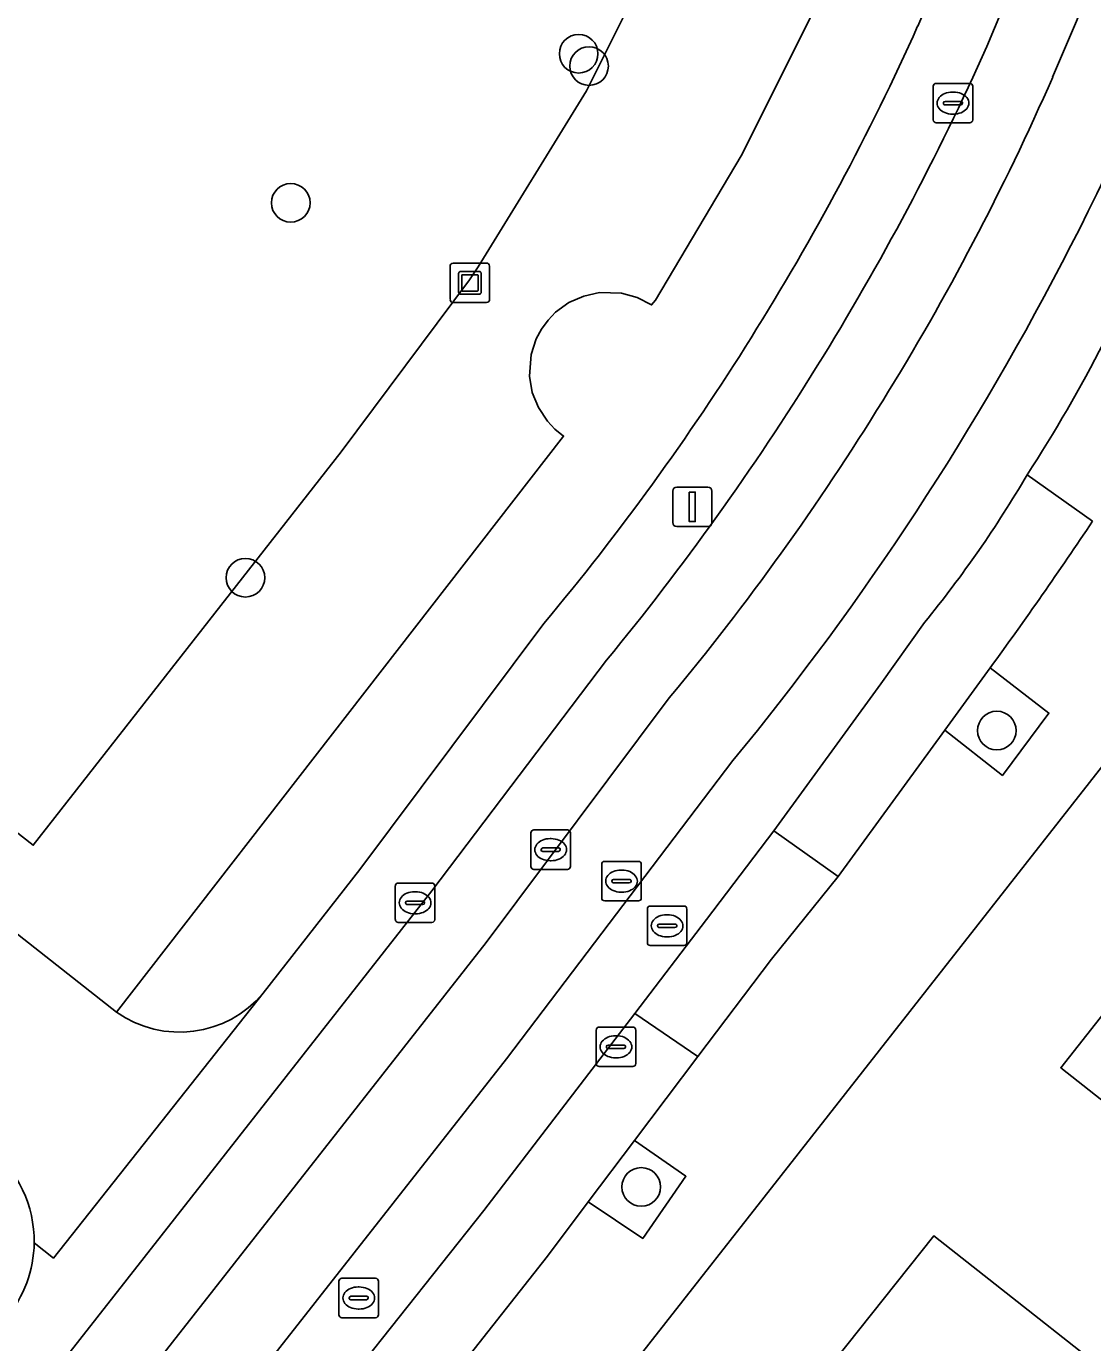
# Model space of a CAD drawing. Extents: x 161354 to 162026, y 386504 to 387460.
# Drawn here: x 161755.51 to 161782.51, y 387120.29 to 387153.63 of the extents above; entities that cross this region are included whole.
import ezdxf

# ---------------------------------------------------------------- set-up
doc = ezdxf.new("R2010")
doc.units = 0
for name, color, linetype in [('IMGEO_Boom', 7, 'Continuous'), ('IMGEO_Erf', 7, 'Continuous'), ('IMGEO_Groenvoorziening', 7, 'Continuous'), ('IMGEO_Kolk', 7, 'Continuous'), ('IMGEO_Kunstobject', 7, 'Continuous'), ('IMGEO_Lichtmast', 7, 'Continuous'), ('IMGEO_Pand', 7, 'Continuous'), ('IMGEO_Parkeervlak_open', 7, 'Continuous'), ('IMGEO_Rijbaan_lokaal_gesloten', 7, 'Continuous'), ('IMGEO_Rijbaan_lokaal_open', 7, 'Continuous'), ('IMGEO_Rioolput', 7, 'Continuous'), ('IMGEO_Voetpad_open', 7, 'Continuous')]:
    doc.layers.add(name, color=color, linetype=linetype)

msp = doc.modelspace()

# ---------------------------------------------------------------- linework, layer by layer
at = {"layer": 'IMGEO_Boom'}
for centre in [(161769.497, 387152.937), (161769.76, 387152.625), (161762.208, 387149.16), (161761.06, 387139.663), (161780.084, 387135.791), (161771.081, 387124.231)]:
    msp.add_circle(centre, 0.489, dxfattribs=at)
at = {"layer": 'IMGEO_Erf'}
for points in [[(161824.787, 387169.163), (161803.807, 387170.025), (161795.219, 387155.475), (161794.323, 387149.903), (161794.45, 387149.798), (161751.44, 387094.966)], [(161774.708, 387118.24), (161778.486, 387122.991), (161784.423, 387118.316), (161786.18, 387120.547), (161787.723, 387122.506), (161781.703, 387127.248), (161785.434, 387131.986), (161789.164, 387136.721), (161793.236, 387133.514), (161794.88, 387135.609), (161790.781, 387138.837), (161795.964, 387145.418), (161799.892, 387142.324)]]:
    msp.add_lwpolyline(points, dxfattribs=at)
at = {"layer": 'IMGEO_Groenvoorziening'}
for points in [[(161780.709, 387170.81), (161776.684, 387171.017), (161775.113, 387165.32), (161774.157, 387162.039), (161772.152, 387156.917), (161769.698, 387151.996), (161766.955, 387147.542), (161766.735, 387147.208), (161763.483, 387142.852), (161755.69, 387132.886), (161747.211, 387139.512), (161761.76, 387171.784), (161759.629, 387171.893), (161748.619, 387147.247), (161745.626, 387140.8)], [(161746.686, 387137.402), (161757.795, 387128.658), (161769.115, 387143.252), (161768.898, 387143.424), (161768.707, 387143.626), (161768.477, 387143.972), (161768.323, 387144.359), (161768.253, 387144.769), (161768.294, 387145.321), (161768.423, 387145.716), (161768.554, 387145.961), (161768.722, 387146.19), (161768.914, 387146.388), (161769.248, 387146.631), (161769.626, 387146.799), (161770.029, 387146.887), (161770.579, 387146.872), (161770.978, 387146.761), (161771.345, 387146.572), (161771.439, 387146.696), (161773.609, 387150.354), (161775.822, 387154.773)], [(161775.822, 387154.773), (161773.609, 387150.354), (161771.439, 387146.696), (161771.345, 387146.572), (161770.978, 387146.761), (161770.579, 387146.872), (161770.029, 387146.887), (161769.626, 387146.799), (161769.248, 387146.631), (161768.914, 387146.388), (161768.722, 387146.19), (161768.554, 387145.961), (161768.423, 387145.716), (161768.294, 387145.321), (161768.253, 387144.769), (161768.323, 387144.359), (161768.477, 387143.972), (161768.707, 387143.626), (161768.898, 387143.424), (161769.115, 387143.252), (161757.795, 387128.658)], [(161761.51, 387129.141), (161763.954, 387132.272), (161768.616, 387138.501)]]:
    msp.add_lwpolyline(points, dxfattribs=at)
for points in [[(161776.684, 387171.017), (161761.76, 387171.784), (161747.211, 387139.512), (161755.69, 387132.886), (161763.483, 387142.852), (161766.735, 387147.208), (161766.955, 387147.542), (161769.698, 387151.996), (161772.152, 387156.917), (161774.157, 387162.039), (161775.113, 387165.32)], [(161779.918, 387137.384), (161778.766, 387135.802), (161780.228, 387134.657), (161781.402, 387136.236)], [(161772.214, 387124.5), (161770.913, 387125.409), (161769.739, 387123.851), (161771.121, 387122.927)]]:
    msp.add_lwpolyline(points, close=True, dxfattribs=at)
for centre, radius, start, end in [((161706.603, 387184.559), 77.883, 336.60258, 348.35854), ((161718.235, 387180.544), 65.618, 320.15504, 335.78655), ((161759.39, 387130.919), 2.767, 234.7989, 320.0164), ((161752.608, 387122.841), 3.105, 359.5124, 50.6943), ((161752.551, 387122.888), 3.163, 321.2921, 358.6741)]:
    msp.add_arc(centre, radius, start, end, dxfattribs=at)
at = {"layer": 'IMGEO_Kolk'}
for p, q in [((161778.474, 387151.26), (161778.474, 387152.112)), ((161778.549, 387152.186), (161779.401, 387152.186)), ((161779.475, 387152.112), (161779.475, 387151.26)), ((161778.733, 387151.68), (161778.733, 387151.692)), ((161778.776, 387151.729), (161779.174, 387151.729)), ((161778.962, 387151.966), (161778.987, 387151.966)), ((161779.217, 387151.692), (161779.217, 387151.68)), ((161779.171, 387151.643), (161778.773, 387151.643)), ((161778.985, 387151.406), (161778.96, 387151.406)), ((161779.401, 387151.186), (161778.549, 387151.186)), ((161764.855, 387131.003), (161764.855, 387131.855)), ((161764.93, 387131.929), (161765.782, 387131.929)), ((161765.343, 387131.709), (161765.368, 387131.709)), ((161765.856, 387131.855), (161765.856, 387131.003)), ((161765.114, 387131.423), (161765.114, 387131.435)), ((161765.552, 387131.386), (161765.154, 387131.386)), ((161765.157, 387131.472), (161765.555, 387131.472)), ((161765.598, 387131.435), (161765.598, 387131.423)), ((161765.366, 387131.149), (161765.341, 387131.149)), ((161765.782, 387130.929), (161764.93, 387130.929)), ((161769.941, 387127.354), (161769.941, 387128.206)), ((161770.016, 387128.28), (161770.868, 387128.28)), ((161770.429, 387128.06), (161770.454, 387128.06)), ((161770.942, 387128.206), (161770.942, 387127.354)), ((161770.2, 387127.774), (161770.2, 387127.786)), ((161770.638, 387127.737), (161770.24, 387127.737)), ((161770.243, 387127.823), (161770.641, 387127.823)), ((161770.684, 387127.786), (161770.684, 387127.774)), ((161770.452, 387127.5), (161770.427, 387127.5)), ((161770.868, 387127.28), (161770.016, 387127.28))]:
    msp.add_line(p, q, dxfattribs=at)
for points in [[(161778.474, 387151.26), (161778.474, 387152.112)], [(161778.549, 387152.186), (161779.401, 387152.186)], [(161779.475, 387152.112), (161779.475, 387151.26)], [(161779.401, 387151.186), (161778.549, 387151.186)], [(161764.855, 387131.003), (161764.855, 387131.855)], [(161764.93, 387131.929), (161765.782, 387131.929)], [(161765.856, 387131.855), (161765.856, 387131.003)], [(161765.782, 387130.929), (161764.93, 387130.929)], [(161769.941, 387127.354), (161769.941, 387128.206)], [(161770.016, 387128.28), (161770.868, 387128.28)], [(161770.942, 387128.206), (161770.942, 387127.354)], [(161770.868, 387127.28), (161770.016, 387127.28)]]:
    msp.add_lwpolyline(points, dxfattribs=at)
for centre, radius, start, end in [((161778.551, 387152.11), 0.0765, 91.552, 178.448), ((161778.551, 387152.11), 0.0765, 91.552, 178.448), ((161779.399, 387152.11), 0.0765, 1.552, 88.448), ((161779.399, 387152.11), 0.0765, 1.552, 88.448), ((161778.773, 387151.689), 0.0403, 85.8775, 175.7526), ((161778.77, 387151.679), 0.0366, 178.938, 274.7102), ((161779.174, 387151.686), 0.043, 264.8664, 352.4533), ((161779.178, 387151.691), 0.0386, 1.7309, 96.639), ((161778.551, 387151.262), 0.0765, 181.552, 268.448), ((161778.551, 387151.262), 0.0765, 181.552, 268.448), ((161779.399, 387151.262), 0.0765, 271.552, 358.448), ((161779.399, 387151.262), 0.0765, 271.552, 358.448), ((161764.932, 387131.853), 0.0765, 91.552, 178.448), ((161764.932, 387131.853), 0.0765, 91.552, 178.448), ((161765.78, 387131.853), 0.0765, 1.552, 88.448), ((161765.78, 387131.853), 0.0765, 1.552, 88.448), ((161765.154, 387131.432), 0.0403, 85.8775, 175.7526), ((161765.151, 387131.422), 0.0366, 178.938, 274.7102), ((161765.555, 387131.429), 0.043, 264.8664, 352.4533), ((161765.559, 387131.434), 0.0386, 1.7309, 96.639), ((161764.932, 387131.005), 0.0765, 181.552, 268.448), ((161764.932, 387131.005), 0.0765, 181.552, 268.448), ((161765.78, 387131.005), 0.0765, 271.552, 358.448), ((161765.78, 387131.005), 0.0765, 271.552, 358.448), ((161770.018, 387128.204), 0.0765, 91.552, 178.448), ((161770.018, 387128.204), 0.0765, 91.552, 178.448), ((161770.866, 387128.204), 0.0765, 1.552, 88.448), ((161770.866, 387128.204), 0.0765, 1.552, 88.448), ((161770.24, 387127.783), 0.0403, 85.8775, 175.7526), ((161770.237, 387127.773), 0.0366, 178.938, 274.7102), ((161770.641, 387127.78), 0.043, 264.8664, 352.4533), ((161770.645, 387127.785), 0.0386, 1.7309, 96.639), ((161770.018, 387127.356), 0.0765, 181.552, 268.448), ((161770.018, 387127.356), 0.0765, 181.552, 268.448), ((161770.866, 387127.356), 0.0765, 271.552, 358.448), ((161770.866, 387127.356), 0.0765, 271.552, 358.448)]:
    msp.add_arc(centre, radius, start, end, dxfattribs=at)
for centre, major_axis, ratio, start_param, end_param in [((161778.961, 387151.686), (-0.387, 0.002), 0.722429, 4.712389, 7.853982), ((161778.986, 387151.686), (-0.39, 0.002), 0.717154, 1.570796, 4.712389), ((161765.342, 387131.429), (-0.387, 0.002), 0.722429, 4.712389, 7.853982), ((161765.367, 387131.429), (-0.39, 0.002), 0.717154, 1.570796, 4.712389), ((161770.428, 387127.78), (-0.387, 0.002), 0.722429, 4.712389, 7.853982), ((161770.453, 387127.78), (-0.39, 0.002), 0.717154, 1.570796, 4.712389)]:
    msp.add_ellipse(centre, major_axis=major_axis, ratio=ratio, start_param=start_param, end_param=end_param, dxfattribs=at)
at = {"layer": 'IMGEO_Kunstobject'}
for p, q in [((161766.242, 387147.548), (161766.242, 387146.707)), ((161766.242, 387147.548), (161766.242, 387146.707)), ((161767.158, 387147.632), (161766.317, 387147.632)), ((161767.158, 387147.632), (161766.317, 387147.632)), ((161766.456, 387146.896), (161766.456, 387147.37)), ((161766.506, 387147.42), (161766.98, 387147.42)), ((161766.536, 387147.32), (161766.536, 387146.946)), ((161766.93, 387147.34), (161766.556, 387147.34)), ((161766.95, 387146.946), (161766.95, 387147.32)), ((161767.03, 387147.37), (161767.03, 387146.896)), ((161767.242, 387146.716), (161767.242, 387147.557)), ((161767.242, 387146.716), (161767.242, 387147.557)), ((161766.98, 387146.846), (161766.506, 387146.846)), ((161766.556, 387146.926), (161766.93, 387146.926)), ((161766.326, 387146.632), (161767.167, 387146.632)), ((161766.326, 387146.632), (161767.167, 387146.632))]:
    msp.add_line(p, q, dxfattribs=at)
for centre, radius, start, end in [((161766.32, 387147.554), 0.0779, 92.4484, 184.2845), ((161766.32, 387147.554), 0.0779, 92.4484, 184.2845), ((161766.506, 387147.37), 0.05, 90, 180), ((161766.556, 387147.32), 0.02, 90, 180), ((161766.93, 387147.32), 0.02, 360, 90), ((161766.98, 387147.37), 0.05, 360, 90), ((161767.164, 387147.554), 0.0779, 2.4484, 94.2845), ((161767.164, 387147.554), 0.0779, 2.4484, 94.2845), ((161766.32, 387146.71), 0.0779, 182.4484, 274.2845), ((161766.32, 387146.71), 0.0779, 182.4484, 274.2845), ((161766.506, 387146.896), 0.05, 180, 270), ((161766.556, 387146.946), 0.02, 180, 270), ((161766.93, 387146.946), 0.02, 270, 0), ((161766.98, 387146.896), 0.05, 270, 0), ((161767.164, 387146.71), 0.0779, 272.4484, 4.2845), ((161767.164, 387146.71), 0.0779, 272.4484, 4.2845)]:
    msp.add_arc(centre, radius, start, end, dxfattribs=at)
at = {"layer": 'IMGEO_Lichtmast'}
for p, q in [((161771.879, 387141.059), (161771.879, 387141.859)), ((161771.879, 387141.859), (161771.879, 387141.059)), ((161771.979, 387141.959), (161772.769, 387141.959)), ((161772.769, 387141.959), (161771.979, 387141.959)), ((161772.869, 387141.859), (161772.869, 387141.059)), ((161772.869, 387141.059), (161772.869, 387141.859)), ((161772.769, 387140.959), (161771.979, 387140.959)), ((161771.979, 387140.959), (161772.769, 387140.959))]:
    msp.add_line(p, q, dxfattribs=at)
msp.add_lwpolyline([(161772.299, 387141.834), (161772.449, 387141.834), (161772.449, 387141.084), (161772.299, 387141.084), (161772.299, 387141.834)], dxfattribs=at)
for centre, start, end in [((161771.979, 387141.859), 90, 180), ((161771.979, 387141.859), 90, 180), ((161772.769, 387141.859), 0, 90), ((161772.769, 387141.859), 360, 90), ((161771.979, 387141.059), 180, 270), ((161771.979, 387141.059), 180, 270), ((161772.769, 387141.059), 270, 0), ((161772.769, 387141.059), 270, 0)]:
    msp.add_arc(centre, 0.1, start, end, dxfattribs=at)
at = {"layer": 'IMGEO_Pand'}
for points in [[(161792.464, 387126.448), (161791.97, 387126.837), (161785.434, 387131.986), (161781.703, 387127.248), (161787.723, 387122.506), (161786.18, 387120.547), (161789.205, 387118.162), (161791.836, 387116.015), (161793.469, 387118.089), (161788.786, 387121.777)], [(161789.205, 387118.162), (161786.18, 387120.547), (161784.423, 387118.316), (161778.486, 387122.991), (161774.708, 387118.24), (161781.867, 387112.603), (161785.585, 387117.323), (161790.078, 387113.783), (161791.836, 387116.015)]]:
    msp.add_lwpolyline(points, close=True, dxfattribs=at)
at = {"layer": 'IMGEO_Parkeervlak_open'}
for points in [[(161782.511, 387141.098), (161780.852, 387142.268)], [(161778.254, 387138.53), (161777.15, 387136.978), (161774.436, 387133.253), (161776.064, 387132.097), (161778.766, 387135.802), (161779.918, 387137.384)]]:
    msp.add_lwpolyline(points, dxfattribs=at)
msp.add_lwpolyline([(161769.739, 387123.851), (161770.913, 387125.409), (161772.516, 387127.538), (161770.919, 387128.626), (161767.096, 387123.636), (161763.882, 387119.584), (161765.468, 387118.362), (161768.705, 387122.477)], close=True, dxfattribs=at)
for centre, radius, start, end in [((161755.305, 387157.252), 29.617, 320.7922, 329.6073), ((161692.184, 387201.399), 108.606, 323.88354, 326.27335)]:
    msp.add_arc(centre, radius, start, end, dxfattribs=at)
at = {"layer": 'IMGEO_Rijbaan_lokaal_gesloten'}
for points in [[(161773.404, 387135.036), (161767.667, 387127.477), (161745.507, 387099.246), (161746.988, 387098.093), (161750.525, 387102.605), (161753.319, 387106.142), (161760.004, 387114.654), (161763.882, 387119.584), (161767.096, 387123.636), (161770.919, 387128.626), (161772.736, 387131.008), (161774.436, 387133.253), (161777.15, 387136.978), (161778.254, 387138.53)], [(161770.203, 387137.573), (161765.777, 387131.733), (161742.29, 387101.785), (161743.755, 387100.6), (161767.153, 387130.425), (161771.79, 387136.62)]]:
    msp.add_lwpolyline(points, dxfattribs=at)
for centre, radius, start, end in [((161701.333, 387186.251), 85.206, 337.11946, 347.86401), ((161707.493, 387184.367), 80.637, 336.59972, 348.30437), ((161717.417, 387181.099), 72.501, 320.55444, 345.25805), ((161717.038, 387181.265), 68.815, 320.58636, 335.86044), ((161720.739, 387179.001), 66.351, 320.30151, 336.3096), ((161747.223, 387163.969), 40.023, 327.1658, 332.7091), ((161755.305, 387157.252), 29.617, 320.7922, 329.6073)]:
    msp.add_arc(centre, radius, start, end, dxfattribs=at)
at = {"layer": 'IMGEO_Rijbaan_lokaal_open'}
for points in [[(161780.852, 387142.268), (161782.511, 387141.098)], [(161757.795, 387128.658), (161746.686, 387137.402)], [(161771.79, 387136.62), (161767.153, 387130.425), (161743.755, 387100.6), (161745.507, 387099.246), (161767.667, 387127.477)], [(161767.667, 387127.477), (161773.404, 387135.036)], [(161755.713, 387122.815), (161756.2, 387122.428), (161761.51, 387129.141)]]:
    msp.add_lwpolyline(points, dxfattribs=at)
msp.add_lwpolyline([(161776.064, 387132.097), (161774.436, 387133.253), (161772.736, 387131.008), (161770.919, 387128.626), (161772.516, 387127.538), (161774.379, 387130.004)], close=True, dxfattribs=at)
for centre, radius, start, end in [((161707.493, 387184.367), 80.637, 336.59972, 348.30437), ((161717.417, 387181.099), 72.501, 320.55444, 345.25805), ((161720.739, 387179.001), 66.351, 320.30151, 336.3096), ((161747.223, 387163.969), 40.023, 327.1658, 332.7091), ((161759.39, 387130.919), 2.767, 234.7989, 320.0164), ((161752.608, 387122.841), 3.105, 359.5124, 50.6943)]:
    msp.add_arc(centre, radius, start, end, dxfattribs=at)
at = {"layer": 'IMGEO_Rioolput'}
for p, q in [((161768.288, 387132.348), (161768.288, 387133.2)), ((161768.363, 387133.274), (161769.215, 387133.274)), ((161768.776, 387133.054), (161768.801, 387133.054)), ((161769.289, 387133.2), (161769.289, 387132.348)), ((161768.547, 387132.768), (161768.547, 387132.78)), ((161768.985, 387132.731), (161768.587, 387132.731)), ((161768.59, 387132.817), (161768.988, 387132.817)), ((161769.031, 387132.78), (161769.031, 387132.768)), ((161768.799, 387132.494), (161768.774, 387132.494)), ((161770.081, 387131.551), (161770.081, 387132.403)), ((161770.156, 387132.477), (161771.008, 387132.477)), ((161771.082, 387132.403), (161771.082, 387131.551)), ((161769.215, 387132.274), (161768.363, 387132.274)), ((161770.34, 387131.971), (161770.34, 387131.983)), ((161770.383, 387132.02), (161770.781, 387132.02)), ((161770.569, 387132.257), (161770.594, 387132.257)), ((161770.824, 387131.983), (161770.824, 387131.971)), ((161770.778, 387131.934), (161770.38, 387131.934)), ((161770.592, 387131.697), (161770.567, 387131.697)), ((161771.008, 387131.477), (161770.156, 387131.477)), ((161771.311, 387131.345), (161772.163, 387131.345)), ((161771.236, 387130.419), (161771.236, 387131.271)), ((161771.724, 387131.125), (161771.749, 387131.125)), ((161772.237, 387131.271), (161772.237, 387130.419)), ((161771.495, 387130.839), (161771.495, 387130.851)), ((161771.933, 387130.802), (161771.535, 387130.802)), ((161771.538, 387130.888), (161771.936, 387130.888)), ((161771.979, 387130.851), (161771.979, 387130.839)), ((161772.163, 387130.345), (161771.311, 387130.345)), ((161771.747, 387130.565), (161771.722, 387130.565)), ((161763.428, 387120.991), (161763.428, 387121.843)), ((161763.503, 387121.917), (161764.355, 387121.917)), ((161763.916, 387121.697), (161763.941, 387121.697)), ((161764.429, 387121.843), (161764.429, 387120.991)), ((161763.687, 387121.411), (161763.687, 387121.423)), ((161764.125, 387121.374), (161763.727, 387121.374)), ((161763.73, 387121.46), (161764.128, 387121.46)), ((161764.171, 387121.423), (161764.171, 387121.411)), ((161763.939, 387121.137), (161763.914, 387121.137)), ((161764.355, 387120.917), (161763.503, 387120.917))]:
    msp.add_line(p, q, dxfattribs=at)
for points in [[(161768.288, 387132.348), (161768.288, 387133.2)], [(161768.363, 387133.274), (161769.215, 387133.274)], [(161769.289, 387133.2), (161769.289, 387132.348)], [(161770.081, 387131.551), (161770.081, 387132.403)], [(161770.156, 387132.477), (161771.008, 387132.477)], [(161771.082, 387132.403), (161771.082, 387131.551)], [(161769.215, 387132.274), (161768.363, 387132.274)], [(161771.008, 387131.477), (161770.156, 387131.477)], [(161771.311, 387131.345), (161772.163, 387131.345)], [(161771.236, 387130.419), (161771.236, 387131.271)], [(161772.237, 387131.271), (161772.237, 387130.419)], [(161772.163, 387130.345), (161771.311, 387130.345)], [(161763.428, 387120.991), (161763.428, 387121.843)], [(161763.503, 387121.917), (161764.355, 387121.917)], [(161764.429, 387121.843), (161764.429, 387120.991)], [(161764.355, 387120.917), (161763.503, 387120.917)]]:
    msp.add_lwpolyline(points, dxfattribs=at)
for centre, radius, start, end in [((161768.365, 387133.198), 0.0765, 91.552, 178.448), ((161768.365, 387133.198), 0.0765, 91.552, 178.448), ((161769.213, 387133.198), 0.0765, 1.552, 88.448), ((161769.213, 387133.198), 0.0765, 1.552, 88.448), ((161768.587, 387132.777), 0.0403, 85.8775, 175.7526), ((161768.584, 387132.767), 0.0366, 178.938, 274.7102), ((161768.988, 387132.774), 0.043, 264.8664, 352.4533), ((161768.992, 387132.779), 0.0386, 1.7309, 96.639), ((161768.365, 387132.35), 0.0765, 181.552, 268.448), ((161768.365, 387132.35), 0.0765, 181.552, 268.448), ((161769.213, 387132.35), 0.0765, 271.552, 358.448), ((161769.213, 387132.35), 0.0765, 271.552, 358.448), ((161770.158, 387132.401), 0.0765, 91.552, 178.448), ((161770.158, 387132.401), 0.0765, 91.552, 178.448), ((161771.006, 387132.401), 0.0765, 1.552, 88.448), ((161771.006, 387132.401), 0.0765, 1.552, 88.448), ((161770.38, 387131.98), 0.0403, 85.8775, 175.7526), ((161770.785, 387131.982), 0.0386, 1.7309, 96.639), ((161770.377, 387131.97), 0.0366, 178.938, 274.7102), ((161770.781, 387131.977), 0.043, 264.8664, 352.4533), ((161770.158, 387131.553), 0.0765, 181.552, 268.448), ((161770.158, 387131.553), 0.0765, 181.552, 268.448), ((161771.006, 387131.553), 0.0765, 271.552, 358.448), ((161771.006, 387131.553), 0.0765, 271.552, 358.448), ((161771.313, 387131.269), 0.0765, 91.552, 178.448), ((161771.313, 387131.269), 0.0765, 91.552, 178.448), ((161772.161, 387131.269), 0.0765, 1.552, 88.448), ((161772.161, 387131.269), 0.0765, 1.552, 88.448), ((161771.535, 387130.848), 0.0403, 85.8775, 175.7526), ((161771.532, 387130.838), 0.0366, 178.938, 274.7102), ((161771.936, 387130.845), 0.043, 264.8664, 352.4533), ((161771.94, 387130.85), 0.0386, 1.7309, 96.639), ((161771.313, 387130.421), 0.0765, 181.552, 268.448), ((161771.313, 387130.421), 0.0765, 181.552, 268.448), ((161772.161, 387130.421), 0.0765, 271.552, 358.448), ((161772.161, 387130.421), 0.0765, 271.552, 358.448), ((161763.505, 387121.841), 0.0765, 91.552, 178.448), ((161763.505, 387121.841), 0.0765, 91.552, 178.448), ((161764.353, 387121.841), 0.0765, 1.552, 88.448), ((161764.353, 387121.841), 0.0765, 1.552, 88.448), ((161763.727, 387121.42), 0.0403, 85.8775, 175.7526), ((161763.724, 387121.41), 0.0366, 178.938, 274.7102), ((161764.128, 387121.417), 0.043, 264.8664, 352.4533), ((161764.132, 387121.422), 0.0386, 1.7309, 96.639), ((161763.505, 387120.993), 0.0765, 181.552, 268.448), ((161763.505, 387120.993), 0.0765, 181.552, 268.448), ((161764.353, 387120.993), 0.0765, 271.552, 358.448), ((161764.353, 387120.993), 0.0765, 271.552, 358.448)]:
    msp.add_arc(centre, radius, start, end, dxfattribs=at)
for centre, major_axis, ratio, start_param, end_param in [((161768.775, 387132.774), (-0.387, 0.002), 0.722429, 4.712389, 7.853982), ((161768.8, 387132.774), (-0.39, 0.002), 0.717154, 1.570796, 4.712389), ((161770.568, 387131.977), (-0.387, 0.002), 0.722429, 4.712389, 7.853982), ((161770.593, 387131.977), (-0.39, 0.002), 0.717154, 1.570796, 4.712389), ((161771.723, 387130.845), (-0.387, 0.002), 0.722429, 4.712389, 7.853982), ((161771.748, 387130.845), (-0.39, 0.002), 0.717154, 1.570796, 4.712389), ((161763.915, 387121.417), (-0.387, 0.002), 0.722429, 4.712389, 7.853982), ((161763.94, 387121.417), (-0.39, 0.002), 0.717154, 1.570796, 4.712389)]:
    msp.add_ellipse(centre, major_axis=major_axis, ratio=ratio, start_param=start_param, end_param=end_param, dxfattribs=at)
at = {"layer": 'IMGEO_Voetpad_open'}
for points in [[(161748.6, 387097.351), (161751.44, 387094.966), (161794.45, 387149.798)], [(161768.616, 387138.501), (161763.954, 387132.272), (161761.51, 387129.141), (161756.2, 387122.428), (161755.713, 387122.815)], [(161755.019, 387120.91), (161740.841, 387102.878), (161742.29, 387101.785), (161765.777, 387131.733), (161770.203, 387137.573)], [(161779.918, 387137.384), (161781.402, 387136.236), (161780.228, 387134.657), (161778.766, 387135.802), (161776.064, 387132.097), (161774.379, 387130.004), (161772.516, 387127.538), (161770.913, 387125.409), (161772.214, 387124.5), (161771.121, 387122.927), (161769.739, 387123.851), (161768.705, 387122.477), (161765.468, 387118.362), (161761.604, 387113.507), (161761.285, 387113.098), (161762.508, 387112.144), (161761.209, 387110.598), (161760.046, 387111.508), (161754.914, 387104.923)]]:
    msp.add_lwpolyline(points, dxfattribs=at)
for centre, radius, start, end in [((161706.603, 387184.559), 77.883, 336.60258, 348.35854), ((161701.333, 387186.251), 85.206, 337.11946, 347.86401), ((161718.235, 387180.544), 65.618, 320.15504, 335.78655), ((161717.038, 387181.265), 68.815, 320.58636, 335.86044), ((161692.184, 387201.399), 108.606, 323.88354, 326.27335), ((161752.551, 387122.888), 3.163, 321.2921, 358.6741)]:
    msp.add_arc(centre, radius, start, end, dxfattribs=at)

doc.saveas('drawing.dxf')
